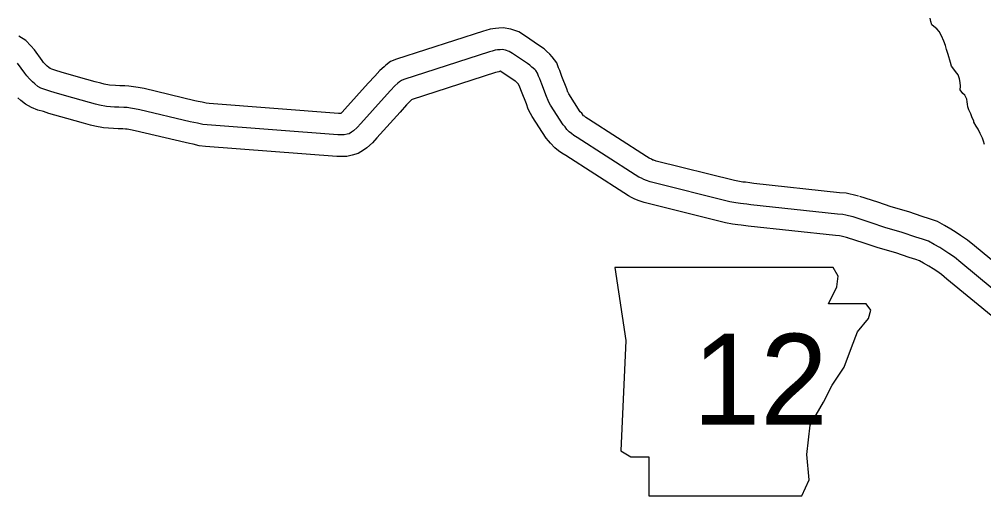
# Model space of a CAD drawing. Extents: x 31699 to 244310, y -8841 to 11474.
# Drawn here: x 133134.1 to 133582.2, y 722.8 to 944.2 of the extents above; entities that cross this region are included whole.
import ezdxf

# ---------------------------------------------------------------- set-up
doc = ezdxf.new("R2010")
doc.units = 0
for name, color, linetype in [('B_Logo', 7, 'Continuous'), ('G-ANNO-TEXT', 7, 'Continuous'), ('R_Draft', 7, 'Continuous'), ('R_XS_EARTHWORK_STAGE2', 7, 'Continuous')]:
    doc.layers.add(name, color=color, linetype=linetype)

msp = doc.modelspace()

# ---------------------------------------------------------------- linework, layer by layer
at = {"layer": 'B_Logo'}
for points in [[(133521.52, 852.33), (133519.45, 852.85), (133518.12, 853.11), (133516.72, 853.43), (133514.25, 853.61), (133474.08, 857.95), (133472.08, 858.27), (133470.54, 858.46), (133469.14, 858.59), (133467.08, 858.91), (133464.28, 859.42), (133427.2, 868.65), (133425.47, 869.24), (133424.27, 869.69), (133423.2, 870.29), (133422, 870.88), (133420.26, 871.94), (133393.32, 889.3), (133391.79, 890.23), (133390.65, 891.09), (133389.58, 891.88), (133388.57, 892.94), (133387.7, 894.14), (133386.83, 895.06), (133380.92, 904.3), (133380.31, 905.29), (133379.77, 906.36), (133379.09, 908.35), (133376.86, 914.08), (133375.98, 916.54), (133375.38, 917.8), (133374.9, 919.2), (133374.03, 920.33), (133373.63, 920.79), (133372.22, 921.92), (133371.35, 922.85), (133370.21, 923.64), (133363.33, 928.26), (133361.79, 929.25), (133360.06, 929.84), (133358.52, 930.1), (133357.59, 930.03), (133356.33, 929.95), (133355.2, 929.81), (133353.87, 929.33), (133352.6, 928.99), (133312.73, 916.19), (133311.67, 915.78), (133310.74, 915.04), (133310.01, 914.43), (133308.55, 913.22), (133306.63, 911.07), (133303.59, 907.79), (133292.81, 895.71), (133291.16, 893.89), (133289.43, 892.35), (133288.44, 891.67), (133287.44, 891), (133286.38, 890.73), (133285.12, 890.45), (133283.59, 890.44), (133282.05, 890.43), (133221.44, 895.1), (133219.3, 895.28), (133216.9, 895.87), (133215.17, 896.19), (133213.44, 896.58), (133190.03, 902.16), (133187.57, 902.61), (133185.7, 902.93), (133184.17, 903.12), (133182.64, 903.18), (133180.37, 903.3), (133178.37, 903.35), (133174.64, 903.59), (133171.38, 904.31), (133169.58, 904.69), (133166.64, 905.47), (133158.9, 907.69), (133150.7, 910.04), (133148.23, 910.82), (133145.96, 911.47), (133144.1, 912.2), (133142.69, 912.99), (133141.35, 914.11), (133140.28, 915.04), (133138.88, 916.43), (133137.6, 917.82), (133136.66, 919.15), (133133.31, 923.73)], [(133593.39, 813.11), (133571.51, 831.18), (133568.64, 833.56), (133565.96, 835.41), (133564.09, 836.6), (133561.82, 838.05), (133559.15, 839.57), (133556.54, 841.02), (133553.81, 842), (133550.6, 842.98), (133544.33, 845.14), (133536.19, 847.49), (133529.86, 849.65), (133521.52, 852.33)]]:
    msp.add_lwpolyline(points, dxfattribs=at)
at = {"layer": 'G-ANNO-TEXT'}
msp.add_lwpolyline([(133410.85, 828.81), (133415.92, 794.98), (133413.67, 743.66), (133418.18, 740.84), (133426.64, 740.84), (133426.64, 722.79), (133497.69, 722.79), (133501.07, 730.12), (133499.95, 741.97), (133501.64, 755.5), (133507.84, 766.22), (133511.79, 774.11), (133517.43, 782.57), (133520.81, 791.59), (133523.63, 798.92), (133528.71, 805.13), (133529.83, 809.08), (133527.58, 811.89), (133510.1, 811.89), (133514.04, 819.79), (133514.61, 824.87), (133512.27, 828.76)], close=True, dxfattribs=at)
at = {"layer": 'R_Draft'}
for points in [[(133566.81, 924.1), (133565.67, 927.83), (133564.86, 930.09), (133564.46, 932.03), (133563.72, 933.96), (133562.65, 936.55), (133561.44, 938.48), (133560.37, 939.75), (133559.04, 940.74), (133558.17, 941.54), (133557.63, 943.2), (133557.3, 944.74)], [(133581.7, 888.94), (133580.63, 891.07), (133579.63, 893.07), (133578.69, 894.53), (133577.68, 896.4), (133577.55, 896.8), (133576.74, 898.79), (133576.21, 900.19), (133575.34, 902.06), (133574.87, 903.46), (133574.73, 904.79), (133574.59, 905.86), (133574.32, 907.05), (133573.45, 908.85), (133572.52, 909.72), (133571.25, 911.38), (133571.44, 913.11), (133571.3, 914.78), (133570.9, 916.45), (133570.29, 918.38), (133569.16, 919.97), (133568.35, 921.04), (133567.28, 922.43), (133566.81, 924.1)], [(133582.64, 885.95), (133582.04, 887.48), (133581.7, 888.94)]]:
    msp.add_lwpolyline(points, dxfattribs=at)
at = {"layer": 'R_XS_EARTHWORK_STAGE2'}
for points in [[(133523.96, 862.03), (133521.62, 862.61), (133520.2, 862.89), (133518.23, 863.35), (133515.16, 863.57), (133475.4, 867.87), (133473.48, 868.17), (133471.6, 868.41), (133470.35, 868.52), (133468.75, 868.77), (133466.39, 869.2), (133430.02, 878.25), (133428.86, 878.64), (133428.5, 878.78), (133427.84, 879.15), (133426.81, 879.66), (133425.57, 880.41), (133398.61, 897.79), (133397.39, 898.52), (133396.64, 899.09), (133396.25, 899.38), (133395.41, 900.53), (133394.75, 901.23), (133389.4, 909.59), (133389.06, 910.16), (133389.01, 910.24), (133388.49, 911.78), (133386.23, 917.58), (133385.22, 920.4), (133384.65, 921.59), (133383.83, 924), (133381.77, 926.67), (133380.59, 928.03), (133379.03, 929.28), (133377.93, 930.45), (133375.86, 931.89), (133368.82, 936.62), (133366.17, 938.33), (133362.51, 939.57), (133358.97, 940.16), (133356.91, 940), (133355.41, 939.91), (133352.86, 939.6), (133350.87, 938.88), (133349.77, 938.58), (133309.41, 925.62), (133306.64, 924.56), (133304.43, 922.79), (133303.62, 922.13), (133301.59, 920.44), (133299.23, 917.8), (133296.19, 914.51), (133285.39, 902.41), (133284.11, 901), (133283.48, 900.44), (133282.41, 900.43), (133222.25, 905.06), (133220.93, 905.18), (133219, 905.65), (133217.18, 905.99), (133215.69, 906.32), (133192.09, 911.95), (133189.31, 912.46), (133187.16, 912.83), (133184.97, 913.1), (133183.08, 913.17), (133180.77, 913.29), (133178.83, 913.34), (133176.04, 913.52), (133173.5, 914.08), (133171.92, 914.42), (133169.3, 915.11), (133161.66, 917.3), (133153.59, 919.61), (133151.13, 920.39), (133149.15, 920.96), (133148.4, 921.25), (133147.84, 921.72), (133147.08, 922.38), (133146.09, 923.36), (133145.41, 924.11), (133144.78, 925), (133141.15, 929.95), (133139.49, 931.88), (133137.1, 934.25), (133133.93, 936.26)], [(133519.08, 842.63), (133517.28, 843.08), (133516.04, 843.32), (133515.21, 843.52), (133513.34, 843.65), (133472.75, 848.04), (133470.67, 848.37), (133469.49, 848.52), (133467.94, 848.65), (133465.41, 849.04), (133462.17, 849.64), (133424.38, 859.04), (133422.08, 859.83), (133420.04, 860.61), (133418.56, 861.43), (133417.18, 862.11), (133414.95, 863.46), (133388.04, 880.81), (133386.18, 881.93), (133384.66, 883.08), (133382.92, 884.37), (133380.88, 886.53), (133379.99, 887.74), (133378.91, 888.89), (133372.43, 899), (133371.56, 900.43), (133370.53, 902.47), (133369.7, 904.93), (133367.49, 910.58), (133366.74, 912.68), (133366.11, 914), (133365.42, 914.56), (133364.77, 915.24), (133364.57, 915.39), (133357.83, 919.91), (133357.67, 920.01), (133357.47, 920), (133356.86, 919.79), (133355.44, 919.4), (133316.64, 906.94), (133316.4, 906.74), (133315.51, 906.01), (133314.03, 904.35), (133310.99, 901.06), (133300.23, 889.01), (133298.21, 886.78), (133295.61, 884.45), (133294.05, 883.39), (133291.62, 881.75), (133288.69, 881), (133286.23, 880.46), (133283.65, 880.44), (133281.7, 880.43), (133220.62, 885.13), (133217.68, 885.39), (133214.81, 886.09), (133213.16, 886.39), (133211.18, 886.84), (133187.97, 892.37), (133185.82, 892.77), (133184.24, 893.04), (133183.37, 893.15), (133182.19, 893.19), (133179.98, 893.3), (133177.92, 893.36), (133173.25, 893.66), (133169.26, 894.53), (133167.23, 894.97), (133163.98, 895.84), (133156.15, 898.08), (133147.81, 900.46), (133145.34, 901.25), (133142.78, 901.99), (133139.82, 903.13), (133136.97, 904.73), (133134.86, 906.5), (133133.49, 907.7)], [(133599.35, 821.17), (133577.89, 838.89), (133574.68, 841.54), (133571.49, 843.75), (133569.46, 845.03), (133566.98, 846.62), (133564.05, 848.29), (133560.69, 850.16), (133556.96, 851.5), (133553.69, 852.49), (133547.35, 854.68), (133539.19, 857.03), (133533, 859.14), (133524.58, 861.85)], [(133587.44, 805.06), (133565.14, 823.47), (133562.59, 825.58), (133560.44, 827.08), (133558.72, 828.17), (133556.65, 829.49), (133554.25, 830.85), (133552.39, 831.89), (133550.65, 832.51), (133547.51, 833.47), (133541.32, 835.6), (133533.19, 837.95), (133526.71, 840.16), (133518.46, 842.81)]]:
    msp.add_lwpolyline(points, dxfattribs=at)

# ---------------------------------------------------------------- texts
at = {"layer": 'G-ANNO-TEXT'}
msp.add_text('12', height=42.24, dxfattribs=at).set_placement((133446.99, 755.78))

doc.saveas('drawing.dxf')
